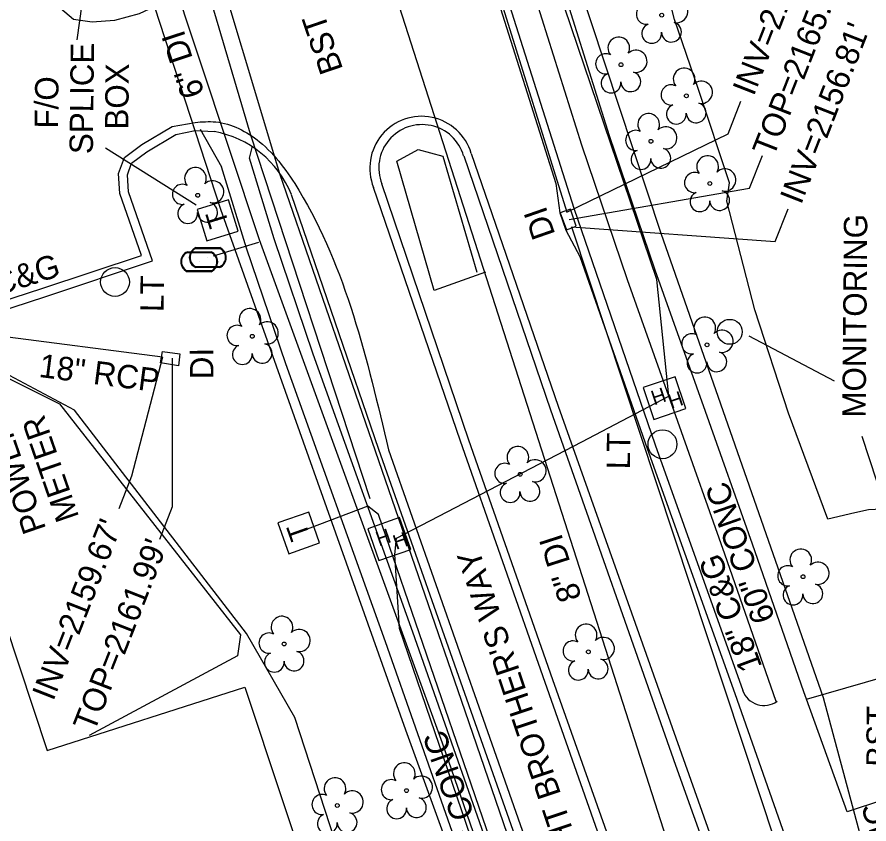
# Model space of a CAD drawing. Extents: x 945964 to 948456, y 631061 to 636061.
# Drawn here: x 946456.8 to 946602.4, y 633061.9 to 633199.7 of the extents above; entities that cross this region are included whole.
import ezdxf

# ---------------------------------------------------------------- set-up
doc = ezdxf.new("R2010")
doc.units = 0
for name, color, linetype in [('Exist Building', 7, 'Continuous'), ('Exist Other Culture Well CELL', 7, 'Continuous'), ('Exist Other Culture Well Leader', 7, 'Continuous'), ('Exist Other Culture Well Text', 7, 'Continuous'), ('Exist Roads Curbs', 7, 'Continuous'), ('Exist Roads Curbs Text', 7, 'Continuous'), ('Exist Roads EOP', 7, 'Continuous'), ('Exist Roads EOP Other', 7, 'Continuous'), ('Exist Roads EOP Other Text', 7, 'Continuous'), ('Exist Roads EOP Text', 7, 'Continuous'), ('Exist Roads Soil', 7, 'Continuous'), ('Exist Structure Minor Drop Inlet', 7, 'Continuous'), ('Exist Structure Minor Drop Inlet Text', 7, 'Continuous'), ('Exist Structure Minor Drop Inlet Top Elevation', 7, 'Continuous'), ('Exist Structure Minor Pipes RCP 15 Inch', 7, 'Continuous'), ('Exist Structure Minor Pipes RCP 15 Inch Invert', 7, 'Continuous'), ('Exist Structure Minor Pipes RCP 18 Inch', 7, 'Continuous'), ('Exist Structure Minor Pipes RCP 18 Inch Invert', 7, 'Continuous'), ('Exist Structure Minor Pipes RCP 18 Inch Text', 7, 'Continuous'), ('Exist Utilities Gas UG Line SUE', 7, 'Continuous'), ('Exist Utilities Other Located Object Text', 7, 'Continuous'), ('Exist Utilities Other Pole CELL', 7, 'Continuous'), ('Exist Utilities Other Pole Text', 7, 'Continuous'), ('Exist Utilities Power Hand Hole CELL', 7, 'Continuous'), ('Exist Utilities Power UG Cable SUE', 7, 'Continuous'), ('Exist Utilities Sanitary Sewer UG Line', 7, 'Continuous'), ('Exist Utilities Sanitary Sewer UG Line Text', 7, 'Continuous'), ('Exist Utilities Telephone Pedestal CELL', 7, 'Continuous'), ('Exist Utilities Telephone Pedestal Leader', 7, 'Continuous'), ('Exist Utilities Telephone Pedestal Text', 7, 'Continuous'), ('Exist Utilities Telephone UG Cable SUE', 7, 'Continuous'), ('Exist Utilities Telephone UG FO SUE', 7, 'Continuous'), ('Exist Utilities Water Meter CELL', 7, 'Continuous'), ('Exist Utilities Water UG Line SUE', 7, 'Continuous'), ('Exist Utilities Water UG Line SUE Text', 7, 'Continuous'), ('Exist Vegetation Hedge Row', 7, 'Continuous'), ('Exist Vegetation Tree CELL', 7, 'Continuous')]:
    doc.layers.add(name, color=color, linetype=linetype)

# ---------------------------------------------------------------- blocks, each defined once
blk = doc.blocks.new('EXIST UTILITIES TELEPHONE PEDESTAL')
at = {"layer": 'Exist Utilities Telephone Pedestal CELL'}
blk.add_line((0, 0), (0, 0), dxfattribs=at)
blk.add_lwpolyline([(-0.0545, -0.0565), (0.0574, -0.0565), (0.0574, 0.0554), (-0.0545, 0.0554), (-0.0545, -0.0565)], dxfattribs=at)
blk.add_text('T', height=0.0684, dxfattribs=at).set_placement((-0.0226, -0.0343))
blk = doc.blocks.new('EXIST UTILITIES WATER METER')
at = {"layer": 'Exist Utilities Water Meter CELL'}
blk.add_line((0, 0), (0, 0), dxfattribs=at)
for points in [[(-0.0408, 0.034), (0.0408, 0.034)], [(-0.0408, 0.0312), (0.0408, 0.0312)], [(0.0408, -0.0312), (-0.0413, -0.0312)], [(0.0408, -0.034), (-0.0413, -0.034)]]:
    blk.add_lwpolyline(points, dxfattribs=at)
for centre, radius, start, end in [((-0.0261, -0.0001), 0.0371, 113.178, 245.9794), ((-0.0259, -0.0001), 0.0347, 115.3009, 243.7824), ((0.0259, 0), 0.0371, 293.6483, 66.3084), ((0.0261, 0), 0.0345, 295.1272, 64.8728)]:
    blk.add_arc(centre, radius, start, end, dxfattribs=at)
blk = doc.blocks.new('EXIST UTILITIES POWER HAND HOLE')
at = {"layer": 'Exist Utilities Power Hand Hole CELL'}
blk.add_line((0, 0), (0, 0), dxfattribs=at)
blk.add_lwpolyline([(-0.059, -0.0545), (0.056, -0.0545), (0.056, 0.0605), (-0.059, 0.0605), (-0.059, -0.0545)], dxfattribs=at)
for p in [(-0.0432, -0.0095), (0.0081, -0.0399)]:
    blk.add_text('H', height=0.05, dxfattribs=at).set_placement(p)
blk = doc.blocks.new('EXIST OTHER CULTURE WELL')
at = {"layer": 'Exist Other Culture Well CELL'}
blk.add_circle((0.0001, 0.0001), 0.0512, dxfattribs=at)
blk = doc.blocks.new('EXIST VEGETATION TREE')
at = {"layer": 'Exist Vegetation Tree CELL'}
blk.add_line((0, 0), (0, 0), dxfattribs=at)
blk.add_circle((0, 0), 0.00652, dxfattribs=at)
for centre, radius, start, end in [((-0.0077, 0.0575), 0.0371, 330.1651, 219.7134), ((-0.0521, 0.0031), 0.0345, 62.6636, 279.3457), ((0.051, 0.0118), 0.038, 257.1011, 134.1999), ((0.0335, -0.058), 0.034, 181.2822, 74.56), ((-0.0341, -0.0624), 0.0338, 111.5671, 6.231)]:
    blk.add_arc(centre, radius, start, end, dxfattribs=at)
blk = doc.blocks.new('EXIST UTILITIES OTHER POLE')
at = {"layer": 'Exist Utilities Other Pole CELL'}
blk.add_circle((0, 0), 0.0493, dxfattribs=at)

msp = doc.modelspace()

# ---------------------------------------------------------------- linework, layer by layer
at = {"layer": 'Exist Building'}
msp.add_lwpolyline([(946495.71, 633085.27), (946527.64, 632989.39), (946431.69, 632957.46), (946380.04, 633111.85), (946442.83, 633132.13), (946461.95, 633074.48)], close=True, dxfattribs=at)
at = {"layer": 'Exist Other Culture Well Leader'}
for points in [[(946581.86, 633145.29), (946596.44, 633137.6)], [(946607.44, 633109.21), (946601.22, 633128.08)]]:
    msp.add_lwpolyline(points, dxfattribs=at)
at = {"layer": 'Exist Roads Curbs'}
msp.add_line((946487.28, 633180.36), (946490.5, 633180.19), dxfattribs=at)
for points in [[(946528.17, 633242.81), (946539.4, 633206.6), (946551.94, 633167.1), (946565.82, 633126.71), (946580.8, 633084.71)], [(946368.53, 633140.38), (946376.71, 633142.95), (946392.65, 633148.25), (946394.74, 633148.41), (946396.06, 633147.78), (946396.93, 633146.79), (946402.5, 633132.46), (946428.46, 633141.13), (946442.68, 633145.83), (946461.54, 633151.97), (946479.98, 633158.09), (946475.85, 633169.92), (946475.67, 633172.8), (946476.4, 633174.8), (946478.99, 633176.71), (946483.97, 633179.69), (946487.28, 633180.36)], [(946533.13, 633176.04), (946547.97, 633132.65), (946569.3, 633071.98), (946578.83, 633045.39), (946593.69, 633002.49), (946603.43, 632960.44), (946606.46, 632924.86)], [(946603.78, 632924.31), (946590.24, 632964.95), (946577.55, 633003.91), (946563.28, 633044.5), (946548.37, 633086.57), (946534.01, 633127.5), (946519.15, 633171.25)], [(946503.68, 633169.45), (946518.58, 633125.92), (946535.05, 633079.28), (946551.1, 633033.78), (946565.92, 632990.29), (946579.51, 632950.32), (946593.03, 632908.99), (946597.91, 632894.22)]]:
    msp.add_lwpolyline(points, dxfattribs=at)
for centre, major_axis, ratio, start_param, end_param in [((946526.02, 633173.98), (-2.27, -7.04), 0.999936, 2.165038, 5.40325), ((946487.38, 633162.87), (-1.06, 17.57), 0.998718, 5.035189, 6.04432), ((946584.44, 633086.05), (-1.6, -3.54), 0.999915, 5.486887, 7.322808)]:
    msp.add_ellipse(centre, major_axis=major_axis, ratio=ratio, start_param=start_param, end_param=end_param, dxfattribs=at)
at = {"layer": 'Exist Roads EOP'}
for points in [[(946526.8, 633242.27), (946537.98, 633205.74), (946548.86, 633171.34), (946549.56, 633166.28), (946550.57, 633163.36), (946553, 633158.83), (946564.48, 633126.05), (946579.44, 633084.21), (946589.84, 633054.73), (946605.36, 633010.33), (946614.32, 632975.67), (946614.47, 632970.74), (946614.87, 632967.62), (946616.6, 632962.98), (946620.26, 632924.55), (946625.17, 632888.29)], [(946481.35, 633202), (946481.24, 633201.92), (946477.67, 633200.28), (946473.46, 633199.13), (946469.66, 633198.88), (946466.46, 633199.31), (946464.22, 633201.22), (946463.37, 633203.25), (946459.83, 633213.9), (946442.04, 633208.06), (946419.82, 633200.82), (946410.67, 633197.77), (946410.9, 633197.09)], [(946446.65, 633148.7), (946461.08, 633153.39), (946478.06, 633159.03), (946474.37, 633169.62), (946474.16, 633173.01), (946475.15, 633175.74), (946478.15, 633177.96), (946483.35, 633181.06), (946487.25, 633181.76)], [(946534.41, 633176.47), (946549.3, 633133.27), (946565.54, 633087.42), (946580.2, 633046.15), (946595.18, 633002.81), (946604.89, 632960.5), (946607.83, 632924.75)], [(946602.35, 632923.74), (946588.77, 632964.78), (946577.91, 632997.79), (946561.72, 633044.34), (946547.04, 633086.1), (946532.6, 633127.32), (946517.73, 633170.65)], [(946520.26, 633125.85), (946536.46, 633079.81), (946552.48, 633034.26), (946567.22, 632990.93), (946580.85, 632950.81), (946594.47, 632909.72)]]:
    msp.add_lwpolyline(points, dxfattribs=at)
msp.add_ellipse((946525.93, 633173.95), major_axis=(-4.65, -7.52), ratio=0.999972, start_param=2.413187, end_param=5.648802, dxfattribs=at)
msp.add_spline([(946487.25, 633181.76), (946490.77, 633181.84), (946498.23, 633178.45), (946504.96, 633170.16), (946520.26, 633125.85)], degree=3, dxfattribs=at)
at = {"layer": 'Exist Roads EOP Other'}
for points in [[(946591.7, 633083.26), (946591.26, 633084.48), (946582.49, 633109.69), (946574.44, 633132.35), (946565.85, 633156.51), (946558.07, 633179.44), (946548.42, 633210.12), (946541.6, 633232.77), (946532.15, 633264.1), (946524.2, 633289.06), (946514.96, 633319.77), (946502.95, 633357.91), (946492.05, 633393.13), (946482.7, 633423.17), (946481.34, 633427.98)], [(946586.53, 633082.85), (946577.77, 633108.03), (946569.73, 633130.67), (946561.13, 633154.87), (946553.31, 633177.88), (946543.64, 633208.65), (946536.81, 633231.33), (946527.37, 633262.62), (946519.43, 633287.58), (946510.18, 633318.3), (946498.17, 633356.42), (946487.28, 633391.65), (946477.91, 633421.75), (946476.53, 633426.62)], [(946488.1, 633180.6), (946491.73, 633174.16)], [(946496.51, 633175.63), (946497.07, 633177.72)], [(946556.22, 633003.15), (946541.04, 633047.56), (946524.46, 633094.71), (946507.44, 633142.16), (946500.75, 633161.84), (946496.51, 633175.63)], [(946551.49, 633001.54), (946536.32, 633045.92), (946519.75, 633093.04), (946502.72, 633140.51), (946496, 633160.3), (946491.73, 633174.16)], [(946591.7, 633083.26), (946614.82, 633089.88), (946621.73, 633071.67), (946604.7, 633066.02)], [(946598.64, 633064.01), (946591.7, 633083.26)], [(946604.7, 633066.02), (946598.64, 633064.01)]]:
    msp.add_lwpolyline(points, dxfattribs=at)
at = {"layer": 'Exist Roads Soil'}
msp.add_lwpolyline([(946614.82, 633089.88), (946615.22, 633095.38), (946614.52, 633102.68), (946612.25, 633108), (946610.03, 633111.67), (946607.48, 633114.18), (946604.55, 633115.71), (946602.28, 633115.59), (946599.94, 633115.05), (946595.37, 633114), (946588.61, 633132.12), (946582.89, 633149.76), (946578.1, 633168.29), (946578.56, 633171.42), (946573.24, 633187.37), (946569.13, 633199.35), (946567.17, 633207.19)], dxfattribs=at)
at = {"layer": 'Exist Structure Minor Drop Inlet'}
for points in [[(946551.39, 633166.93), (946549.59, 633166.28), (946550.72, 633163.39), (946552.35, 633164.04), (946551.39, 633166.93)], [(946484.62, 633142.22), (946484.41, 633140.2), (946481.35, 633140.69), (946481.69, 633142.63), (946484.62, 633142.22)]]:
    msp.add_lwpolyline(points, dxfattribs=at)
at = {"layer": 'Exist Structure Minor Drop Inlet Top Elevation'}
for points in [[(946551.14, 633165.17), (946581.97, 633170.52), (946584.16, 633176.11)], [(946483.34, 633141.47), (946483.31, 633116.1), (946481.13, 633110.51)]]:
    msp.add_lwpolyline(points, dxfattribs=at)
at = {"layer": 'Exist Structure Minor Pipes RCP 15 Inch'}
for p, q in [((946498.05, 633335.8), (946550.75, 633166.4)), ((946551.55, 633163.93), (946615.68, 632970.53))]:
    msp.add_line(p, q, dxfattribs=at)
at = {"layer": 'Exist Structure Minor Pipes RCP 15 Inch Invert'}
for points in [[(946550.75, 633166.4), (946578.3, 633179.78), (946580.49, 633185.36)], [(946551.55, 633163.93), (946586.37, 633161.4), (946588.56, 633166.99)]]:
    msp.add_lwpolyline(points, dxfattribs=at)
at = {"layer": 'Exist Structure Minor Pipes RCP 18 Inch'}
msp.add_line((946481.69, 633141.68), (946441.84, 633146.81), dxfattribs=at)
at = {"layer": 'Exist Structure Minor Pipes RCP 18 Inch Invert'}
msp.add_lwpolyline([(946481.69, 633141.68), (946476.39, 633121.32), (946474.2, 633115.73)], dxfattribs=at)
at = {"layer": 'Exist Utilities Gas UG Line SUE'}
msp.add_lwpolyline([(946619.67, 632824.44), (946594.97, 632905.61), (946571.92, 632968.94), (946532.75, 633083.03), (946501.7, 633172.99), (946488.79, 633216.05), (946469.59, 633278.14), (946458.18, 633325.93), (946447.15, 633359.21), (946427.01, 633420.51), (946410.77, 633466.26), (946393.83, 633493.79), (946361.71, 633549.95)], dxfattribs=at)
at = {"layer": 'Exist Utilities Power UG Cable SUE'}
for points in [[(946635.14, 632865.8), (946629.47, 632896.55), (946595.83, 632887.24), (946588.05, 632902.07), (946565.48, 632967.5), (946565.84, 632977.61), (946565.32, 632980.27), (946555.6, 632997.55), (946522.14, 633095.32), (946521.35, 633107.95), (946521.64, 633110.72), (946553.29, 633127.22), (946568.2, 633134.98), (946566.11, 633154.95), (946530.06, 633261.25), (946518.07, 633301.87), (946482.92, 633416.06), (946475.99, 633414.94), (946451.49, 633482.54), (946451.32, 633490.54), (946420.98, 633516.12), (946400.78, 633553.04), (946391.57, 633575.17)], [(946629.74, 632987.22), (946623.93, 632988.64), (946610.65, 633023.71), (946594.59, 633083.48), (946566.88, 633162.75), (946540.63, 633242.18), (946547.62, 633245.57)], [(946300.52, 633108.21), (946369.14, 633133.95), (946409.66, 633143.94), (946450.9, 633140.23), (946464.09, 633133.71), (946494.98, 633094.25), (946494.47, 633090.67), (946469.15, 633077.02)], [(946553.89, 632978.17), (946552.98, 632974.87), (946544.96, 632973.97), (946536.17, 632982.36), (946504.27, 633080.12), (946496.03, 633094.48), (946466.63, 633132.59), (946452.05, 633140.33)]]:
    msp.add_lwpolyline(points, dxfattribs=at)
at = {"layer": 'Exist Utilities Sanitary Sewer UG Line'}
msp.add_lwpolyline([(946513.68, 633227.86), (946598.49, 632963.77)], dxfattribs=at)
at = {"layer": 'Exist Utilities Telephone Pedestal Leader'}
for points in [[(946470.87, 633223.11), (946467.01, 633195.86)], [(946487.43, 633167.6), (946471.96, 633177.34)]]:
    msp.add_lwpolyline(points, dxfattribs=at)
at = {"layer": 'Exist Utilities Telephone UG Cable SUE'}
for points in [[(946517.14, 633117.45), (946496.72, 633179.77), (946481.95, 633229.66), (946479.11, 633231.78), (946468.65, 633229.17)], [(946550.39, 632989.48), (946559.84, 632994.65), (946518.57, 633114.79), (946516.73, 633116.19), (946505.22, 633111.82)]]:
    msp.add_lwpolyline(points, dxfattribs=at)
at = {"layer": 'Exist Utilities Telephone UG FO SUE'}
msp.add_lwpolyline([(946584.21, 632772.77), (946598.26, 632830.89), (946601.91, 632846.29), (946598.64, 632871.52), (946588.21, 632897.46), (946559.81, 632977.46), (946523.24, 633077.95), (946491.66, 633166.9), (946472.62, 633225.26)], dxfattribs=at)
at = {"layer": 'Exist Utilities Water UG Line SUE'}
msp.add_line((946490.37, 633158.95), (946498.15, 633161.27), dxfattribs=at)
msp.add_lwpolyline([(946450.51, 632206.48), (946434.39, 632257.32), (946406.99, 632342.82), (946396.29, 632375.97), (946378.9, 632423.81), (946365.5, 632463.34), (946339.7, 632545.71), (946360.27, 632568.18), (946378.23, 632596.81), (946392.83, 632624.5), (946375.23, 632673.95), (946369.96, 632698.61), (946371.67, 632730.29), (946403.03, 632742.7), (946539.78, 632790.77), (946609.96, 632816.5), (946596.43, 632867.38), (946587.53, 632902.31), (946563.28, 632978.1), (946529.52, 633075.74), (946498.27, 633161.68), (946472.52, 633239.25)], dxfattribs=at)
at = {"layer": 'Exist Vegetation Hedge Row'}
msp.add_lwpolyline([(946536.84, 633156.16), (946528.1, 633153.03), (946521.7, 633175.15), (946525.35, 633177.12), (946529.56, 633176.01), (946535.39, 633156.2)], dxfattribs=at)

# ---------------------------------------------------------------- block references
at = {"layer": 'Exist Other Culture Well CELL', "xscale": 41.66666666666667, "yscale": 41.66666666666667}
msp.add_blockref('EXIST OTHER CULTURE WELL', (946578.58, 633145.98), dxfattribs=at)
at = {"layer": 'Exist Utilities Other Pole CELL', "xscale": 50, "yscale": 50}
for p in [(946473.56, 633154.49), (946567.09, 633126.78)]:
    msp.add_blockref('EXIST UTILITIES OTHER POLE', p, dxfattribs=at)
at = {"layer": 'Exist Utilities Power Hand Hole CELL', "yscale": 49.99999999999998}
for p, xscale, rotation in [((946567.56, 633134.55), 50, 18.673023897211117), ((946520.54, 633110.48), 49.999999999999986, 19.249655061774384)]:
    msp.add_blockref('EXIST UTILITIES POWER HAND HOLE', p, dxfattribs=dict(at, xscale=xscale, rotation=rotation))
at = {"layer": 'Exist Utilities Telephone Pedestal CELL', "xscale": 49.999999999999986}
for p, yscale, rotation in [((946491.09, 633164.96), 49.999999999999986, 107.05736486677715), ((946504.95, 633111.56), 49.99999999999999, 109.52337263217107)]:
    msp.add_blockref('EXIST UTILITIES TELEPHONE PEDESTAL', p, dxfattribs=dict(at, yscale=yscale, rotation=rotation))
at = {"layer": 'Exist Utilities Water Meter CELL', "xscale": 50, "yscale": 50}
for p in [(946489.4, 633158.67), (946487.95, 633157.95)]:
    msp.add_blockref('EXIST UTILITIES WATER METER', p, dxfattribs=at)
at = {"layer": 'Exist Vegetation Tree CELL', "xscale": 50, "yscale": 50}
for p in [(946566.96, 633200.08), (946560.01, 633191.6), (946571.18, 633186.29), (946565.12, 633178.53), (946575.19, 633171.32), (946487.69, 633169.31), (946497.01, 633145.22), (946574.71, 633143.77), (946542.77, 633121.66), (946591.11, 633104.16), (946502.47, 633092.67), (946554.43, 633091.32), (946523.37, 633067.63), (946511.53, 633065.09)]:
    msp.add_blockref('EXIST VEGETATION TREE', p, dxfattribs=at)

# ---------------------------------------------------------------- texts
at = {"layer": 'Exist Other Culture Well Text'}
msp.add_text('MONITORING', height=4, rotation=89.5187, dxfattribs=at).set_placement((946601.81, 633131.32))
at = {"layer": 'Exist Roads Curbs Text'}
msp.add_text('18" C&G', height=4, rotation=17.6422, dxfattribs=at).set_placement((946444.57, 633149.29))
at = {"layer": 'Exist Roads EOP Other Text'}
for s, rotation, p in [('BST', 108.8096, (946512.56, 633190.83)), ('60" CONC', 109.1921, (946586.37, 633097.03)), ('BST', 89.5187, (946605.9, 633071.68)), ('60" CONC', 109.1921, (946538.09, 633054.56)), ('CONC', 109.1921, (946609.9, 633051.34))]:
    msp.add_text(s, height=4, rotation=rotation, dxfattribs=at).set_placement(p)
at = {"layer": 'Exist Roads EOP Text'}
for s, rotation, p in [("WRIGHT BROTHER'S WAY", 108.5002, (946557.15, 633045.03)), ('18" C&G', 110.3238, (946584.18, 633088.81))]:
    msp.add_text(s, height=4, rotation=rotation, dxfattribs=at).set_placement(p)
at = {"layer": 'Exist Structure Minor Drop Inlet Text'}
for rotation, p in [(109.1815, (946548.82, 633162.63)), (90.5622, (946490.38, 633137.91))]:
    msp.add_text('DI', height=4, rotation=rotation, dxfattribs=at).set_placement(p)
at = {"layer": 'Exist Structure Minor Drop Inlet Top Elevation'}
for s, p in [("TOP=2165.37'", (946586.07, 633175.67)), ("TOP=2161.99'", (946470.01, 633077.46))]:
    msp.add_text(s, height=4, rotation=68.6189, dxfattribs=at).set_placement(p)
at = {"layer": 'Exist Structure Minor Pipes RCP 15 Inch Invert'}
for s, p in [("INV=2156.72'", (946582.68, 633186.1)), ("INV=2156.81'", (946590.77, 633167.57))]:
    msp.add_text(s, height=4, rotation=68.6189, dxfattribs=at).set_placement(p)
at = {"layer": 'Exist Structure Minor Pipes RCP 18 Inch Invert'}
msp.add_text("INV=2159.67'", height=4, rotation=68.6189, dxfattribs=at).set_placement((946463, 633082.79))
at = {"layer": 'Exist Structure Minor Pipes RCP 18 Inch Text'}
msp.add_text('18" RCP', height=4, rotation=352.6562, dxfattribs=at).set_placement((946460.43, 633138.29))
at = {"layer": 'Exist Utilities Other Located Object Text'}
for s, p in [('POWER', (946461.82, 633112.34)), ('METER', (946467.46, 633114.38))]:
    msp.add_text(s, height=4, rotation=109.0348, dxfattribs=at).set_placement(p)
at = {"layer": 'Exist Utilities Other Pole Text'}
for p in [(946481.87, 633149.35), (946561.55, 633122.48)]:
    msp.add_text('LT', height=4, rotation=89.5187, dxfattribs=at).set_placement(p)
at = {"layer": 'Exist Utilities Sanitary Sewer UG Line Text'}
msp.add_text('8" DI', height=4, rotation=107.8039, dxfattribs=at).set_placement((946553.32, 633100.61))
at = {"layer": 'Exist Utilities Telephone Pedestal Text'}
for s, p in [('SPLICE', (946469.77, 633176.32)), ('BOX', (946475.82, 633180.51)), ('F/O', (946463.82, 633180.69))]:
    msp.add_text(s, height=4, rotation=89.3413, dxfattribs=at).set_placement(p)
at = {"layer": 'Exist Utilities Water UG Line SUE Text'}
msp.add_text('6" DI', height=4, rotation=108.3679, dxfattribs=at).set_placement((946488.9, 633186.67))

doc.saveas('drawing.dxf')
